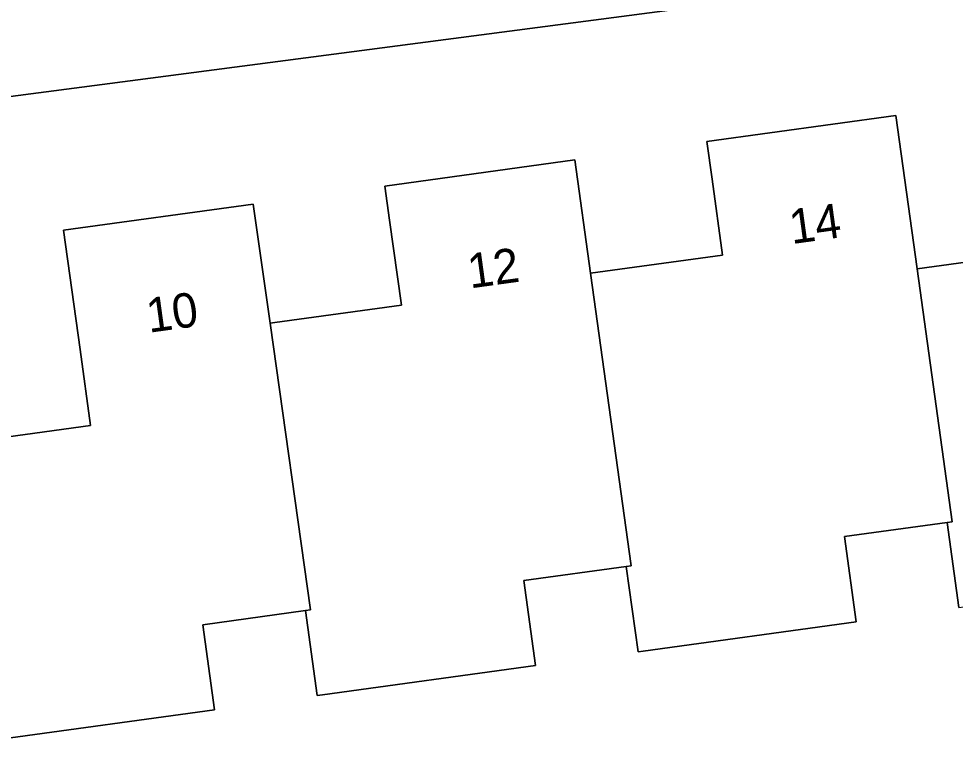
# Model space of a CAD drawing. Extents: x 163426 to 164192, y 380329 to 381641.
# Drawn here: x 163526.47 to 163553.6, y 380875.72 to 380896.95 of the extents above; entities that cross this region are included whole.
import ezdxf

# ---------------------------------------------------------------- set-up
doc = ezdxf.new("R2010")
doc.units = 0
for name, color, linetype in [('IMGEO_Erf', 7, 'Continuous'), ('IMGEO_Pand', 7, 'Continuous'), ('IMGEO_Pand_nummerreeks', 7, 'Continuous'), ('IMGEO_Voetpad_open', 7, 'Continuous')]:
    doc.layers.add(name, color=color, linetype=linetype)

msp = doc.modelspace()

# ---------------------------------------------------------------- linework, layer by layer
at = {"layer": 'IMGEO_Erf'}
for points in [[(163591.127, 380903.206), (163517.891, 380893.601), (163517.396, 380893.496), (163516.914, 380893.369), (163500, 380888.682), (163485.003, 380884.527)], [(163524.753, 380884.634), (163528.555, 380885.16), (163528.251, 380887.359), (163527.773, 380890.818), (163533.266, 380891.576), (163533.751, 380888.128), (163533.888, 380888.147), (163537.555, 380888.653), (163537.216, 380891.111), (163537.079, 380892.102), (163542.581, 380892.861), (163543.037, 380889.576), (163546.857, 380890.102), (163546.555, 380892.298), (163546.405, 380893.388), (163551.882, 380894.145), (163552.496, 380889.7), (163556.301, 380890.225)], [(163553.701, 380879.887), (163553.362, 380882.351), (163550.393, 380881.942), (163550.734, 380879.469), (163544.56, 380878.619), (163544.411, 380878.598), (163544.07, 380881.072), (163541.102, 380880.663), (163541.441, 380878.2), (163535.267, 380877.35), (163535.118, 380877.329), (163534.779, 380879.793), (163531.801, 380879.383), (163532.14, 380876.919), (163525.957, 380876.069), (163525.807, 380876.048), (163525.468, 380878.511), (163522.5, 380878.103), (163522.839, 380875.639)]]:
    msp.add_lwpolyline(points, dxfattribs=at)
at = {"layer": 'IMGEO_Pand'}
for points in [[(163561.962, 380889.797), (163561.178, 380895.428), (163555.687, 380894.67), (163555.997, 380892.424), (163556.301, 380890.225), (163552.496, 380889.7), (163553.509, 380882.371), (163553.362, 380882.351), (163553.701, 380879.887), (163553.85, 380879.908), (163560.043, 380880.76), (163559.701, 380883.244), (163562.67, 380883.653), (163562.815, 380883.673)], [(163552.496, 380889.7), (163551.882, 380894.145), (163546.405, 380893.388), (163546.555, 380892.298), (163546.857, 380890.102), (163543.037, 380889.576), (163544.216, 380881.092), (163544.07, 380881.072), (163544.411, 380878.598), (163544.56, 380878.619), (163550.734, 380879.469), (163550.393, 380881.942), (163553.362, 380882.351), (163553.509, 380882.371)], [(163543.037, 380889.576), (163542.581, 380892.861), (163537.079, 380892.102), (163537.216, 380891.111), (163537.555, 380888.653), (163533.888, 380888.147), (163533.751, 380888.128), (163534.921, 380879.813), (163534.779, 380879.793), (163535.118, 380877.329), (163535.267, 380877.35), (163541.441, 380878.2), (163541.102, 380880.663), (163544.07, 380881.072), (163544.216, 380881.092)], [(163533.751, 380888.128), (163533.266, 380891.576), (163527.773, 380890.818), (163528.251, 380887.359), (163528.555, 380885.16), (163524.753, 380884.634), (163525.611, 380878.531), (163525.468, 380878.511), (163525.807, 380876.048), (163525.957, 380876.069), (163532.14, 380876.919), (163531.801, 380879.383), (163534.779, 380879.793), (163534.921, 380879.813)]]:
    msp.add_lwpolyline(points, close=True, dxfattribs=at)
at = {"layer": 'IMGEO_Voetpad_open'}
msp.add_lwpolyline([(163485.003, 380884.527), (163500, 380888.682), (163516.914, 380893.369), (163517.396, 380893.496), (163517.891, 380893.601), (163591.127, 380903.206)], dxfattribs=at)

# ---------------------------------------------------------------- texts
at = {"layer": 'IMGEO_Pand_nummerreeks'}
for s, rotation, p in [('14', 7.8667, (163548.864, 380890.417)), ('12', 7.8495, (163539.547, 380889.132)), ('10', 7.8553, (163530.243, 380887.847))]:
    msp.add_text(s, height=1, rotation=rotation, dxfattribs=at).set_placement(p)

doc.saveas('drawing.dxf')
